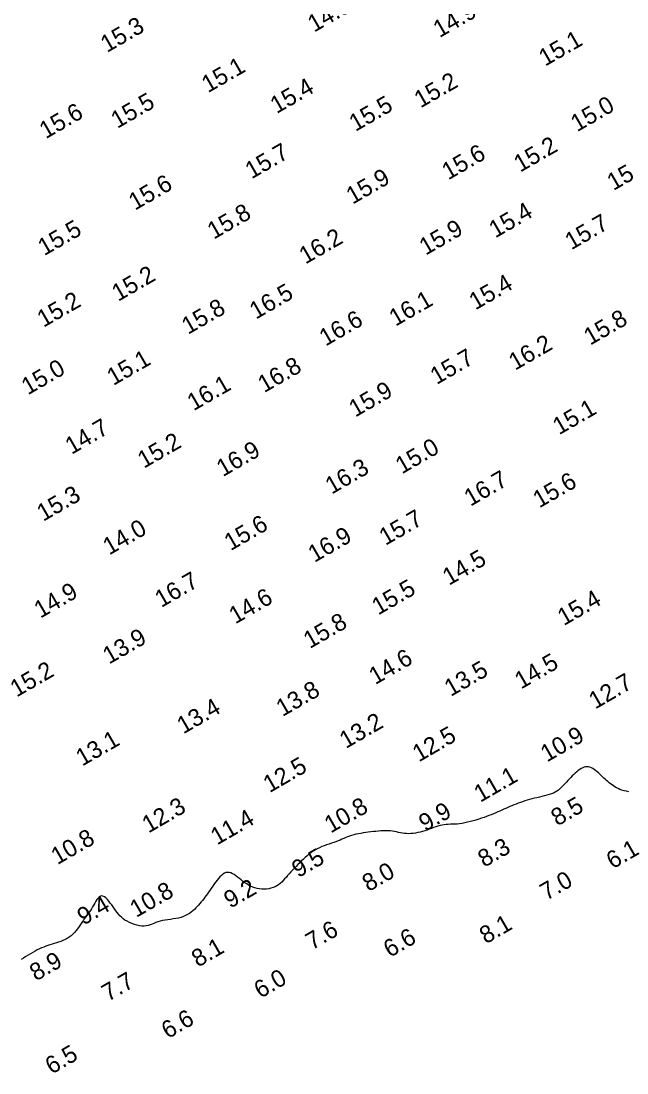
# Model space of a CAD drawing. Extents: x 3024098 to 3056816, y 418252 to 509144.
# Drawn here: x 3035604.1 to 3035779.9, y 419112.1 to 419417.5 of the extents above; entities that cross this region are included whole.
import ezdxf

# ---------------------------------------------------------------- set-up
doc = ezdxf.new("R2010")
doc.units = 0
doc.layers.add('V-CHAN-CONT-EL10', color=7, linetype='Continuous')
doc.layers.add('V-TOPO-SOUN-0911', color=7, linetype='Continuous')

msp = doc.modelspace()

# ---------------------------------------------------------------- linework, layer by layer
at = {"layer": 'V-CHAN-CONT-EL10'}
msp.add_lwpolyline([(3035780.44, 419193.78), (3035779.7, 419193.92), (3035779.01, 419194.08), (3035778.39, 419194.26), (3035777.82, 419194.46), (3035777.29, 419194.68), (3035776.81, 419194.92), (3035776.36, 419195.18), (3035775.94, 419195.45), (3035775.53, 419195.74), (3035775.13, 419196.05), (3035774.73, 419196.37), (3035774.34, 419196.7), (3035773.95, 419197.04), (3035773.56, 419197.4), (3035773.16, 419197.76), (3035772.77, 419198.12), (3035772.38, 419198.49), (3035771.98, 419198.85), (3035771.58, 419199.22), (3035771.18, 419199.58), (3035770.77, 419199.91), (3035770.37, 419200.22), (3035769.96, 419200.49), (3035769.55, 419200.71), (3035769.13, 419200.88), (3035768.72, 419200.98), (3035768.3, 419201.01), (3035767.88, 419200.98), (3035767.46, 419200.87), (3035767.03, 419200.71), (3035766.61, 419200.5), (3035766.18, 419200.24), (3035765.75, 419199.93), (3035765.31, 419199.59), (3035764.88, 419199.21), (3035764.44, 419198.8), (3035764.01, 419198.38), (3035763.58, 419197.94), (3035763.15, 419197.49), (3035762.74, 419197.05), (3035762.33, 419196.6), (3035761.93, 419196.17), (3035761.55, 419195.75), (3035761.17, 419195.35), (3035760.79, 419194.96), (3035760.39, 419194.6), (3035759.97, 419194.26), (3035759.53, 419193.94), (3035759.04, 419193.65), (3035758.51, 419193.39), (3035757.93, 419193.15), (3035757.3, 419192.93), (3035756.63, 419192.74), (3035755.94, 419192.55), (3035755.22, 419192.38), (3035754.49, 419192.21), (3035753.75, 419192.04), (3035753.02, 419191.87), (3035752.31, 419191.69), (3035751.6, 419191.5), (3035750.92, 419191.3), (3035750.24, 419191.09), (3035749.58, 419190.88), (3035748.94, 419190.66), (3035748.31, 419190.43), (3035747.69, 419190.2), (3035747.09, 419189.96), (3035746.5, 419189.71), (3035745.92, 419189.46), (3035745.35, 419189.21), (3035744.77, 419188.95), (3035744.2, 419188.69), (3035743.62, 419188.43), (3035743.03, 419188.17), (3035742.43, 419187.91), (3035741.81, 419187.64), (3035741.18, 419187.38), (3035740.52, 419187.12), (3035739.85, 419186.86), (3035739.15, 419186.6), (3035738.43, 419186.34), (3035737.67, 419186.08), (3035736.89, 419185.82), (3035736.08, 419185.57), (3035735.26, 419185.34), (3035734.44, 419185.11), (3035733.62, 419184.91), (3035732.81, 419184.73), (3035732.03, 419184.59), (3035731.29, 419184.48), (3035730.58, 419184.41), (3035729.9, 419184.36), (3035729.26, 419184.34), (3035728.64, 419184.32), (3035728.03, 419184.3), (3035727.44, 419184.26), (3035726.85, 419184.21), (3035726.25, 419184.11), (3035725.65, 419183.98), (3035725.04, 419183.8), (3035724.43, 419183.6), (3035723.8, 419183.37), (3035723.17, 419183.14), (3035722.53, 419182.9), (3035721.88, 419182.66), (3035721.21, 419182.44), (3035720.55, 419182.23), (3035719.87, 419182.05), (3035719.2, 419181.9), (3035718.53, 419181.78), (3035717.87, 419181.69), (3035717.21, 419181.63), (3035716.57, 419181.6), (3035715.95, 419181.62), (3035715.35, 419181.67), (3035714.76, 419181.75), (3035714.19, 419181.85), (3035713.62, 419181.97), (3035713.04, 419182.09), (3035712.46, 419182.21), (3035711.86, 419182.3), (3035711.24, 419182.38), (3035710.59, 419182.42), (3035709.93, 419182.44), (3035709.24, 419182.43), (3035708.53, 419182.4), (3035707.81, 419182.34), (3035707.08, 419182.28), (3035706.34, 419182.2), (3035705.6, 419182.11), (3035704.85, 419182.02), (3035704.11, 419181.92), (3035703.38, 419181.81), (3035702.66, 419181.69), (3035701.96, 419181.56), (3035701.28, 419181.42), (3035700.63, 419181.26), (3035700, 419181.09), (3035699.41, 419180.89), (3035698.85, 419180.68), (3035698.3, 419180.46), (3035697.76, 419180.23), (3035697.22, 419179.99), (3035696.66, 419179.75), (3035696.08, 419179.51), (3035695.48, 419179.28), (3035694.83, 419179.05), (3035694.16, 419178.82), (3035693.46, 419178.59), (3035692.76, 419178.35), (3035692.05, 419178.1), (3035691.34, 419177.84), (3035690.65, 419177.54), (3035689.99, 419177.22), (3035689.37, 419176.87), (3035688.77, 419176.48), (3035688.19, 419176.07), (3035687.64, 419175.63), (3035687.1, 419175.17), (3035686.57, 419174.69), (3035686.05, 419174.19), (3035685.52, 419173.68), (3035684.99, 419173.16), (3035684.46, 419172.62), (3035683.94, 419172.09), (3035683.42, 419171.55), (3035682.9, 419171.01), (3035682.4, 419170.48), (3035681.92, 419169.95), (3035681.46, 419169.43), (3035681.02, 419168.93), (3035680.59, 419168.45), (3035680.17, 419167.99), (3035679.75, 419167.56), (3035679.31, 419167.16), (3035678.85, 419166.79), (3035678.36, 419166.47), (3035677.82, 419166.18), (3035677.25, 419165.94), (3035676.63, 419165.76), (3035675.98, 419165.62), (3035675.31, 419165.53), (3035674.62, 419165.49), (3035673.93, 419165.51), (3035673.25, 419165.57), (3035672.59, 419165.69), (3035671.95, 419165.87), (3035671.33, 419166.1), (3035670.73, 419166.36), (3035670.15, 419166.67), (3035669.59, 419167.01), (3035669.04, 419167.38), (3035668.5, 419167.76), (3035667.97, 419168.17), (3035667.46, 419168.58), (3035666.95, 419168.98), (3035666.44, 419169.36), (3035665.95, 419169.71), (3035665.46, 419169.99), (3035664.98, 419170.21), (3035664.5, 419170.34), (3035664.04, 419170.37), (3035663.58, 419170.29), (3035663.12, 419170.1), (3035662.68, 419169.82), (3035662.24, 419169.47), (3035661.81, 419169.05), (3035661.4, 419168.6), (3035661, 419168.11), (3035660.61, 419167.61), (3035660.24, 419167.11), (3035659.88, 419166.6), (3035659.53, 419166.1), (3035659.19, 419165.6), (3035658.85, 419165.1), (3035658.51, 419164.61), (3035658.17, 419164.12), (3035657.83, 419163.64), (3035657.49, 419163.16), (3035657.14, 419162.69), (3035656.78, 419162.23), (3035656.41, 419161.78), (3035656.03, 419161.33), (3035655.64, 419160.89), (3035655.24, 419160.45), (3035654.83, 419160.03), (3035654.4, 419159.61), (3035653.95, 419159.21), (3035653.47, 419158.82), (3035652.97, 419158.45), (3035652.43, 419158.12), (3035651.85, 419157.81), (3035651.23, 419157.54), (3035650.56, 419157.31), (3035649.84, 419157.12), (3035649.08, 419156.97), (3035648.3, 419156.85), (3035647.5, 419156.73), (3035646.71, 419156.62), (3035645.94, 419156.51), (3035645.19, 419156.37), (3035644.49, 419156.21), (3035643.85, 419156.01), (3035643.25, 419155.79), (3035642.69, 419155.56), (3035642.14, 419155.34), (3035641.59, 419155.13), (3035641.04, 419154.96), (3035640.46, 419154.84), (3035639.84, 419154.78), (3035639.17, 419154.8), (3035638.47, 419154.89), (3035637.74, 419155.04), (3035637, 419155.26), (3035636.27, 419155.52), (3035635.57, 419155.82), (3035634.9, 419156.16), (3035634.29, 419156.54), (3035633.73, 419156.93), (3035633.24, 419157.35), (3035632.79, 419157.79), (3035632.38, 419158.25), (3035631.99, 419158.73), (3035631.61, 419159.24), (3035631.23, 419159.77), (3035630.85, 419160.33), (3035630.45, 419160.9), (3035630.03, 419161.48), (3035629.6, 419162.03), (3035629.17, 419162.53), (3035628.74, 419162.96), (3035628.32, 419163.29), (3035627.91, 419163.51), (3035627.52, 419163.59), (3035627.15, 419163.5), (3035626.8, 419163.28), (3035626.47, 419162.93), (3035626.15, 419162.5), (3035625.83, 419162), (3035625.52, 419161.46), (3035625.21, 419160.9), (3035624.9, 419160.34), (3035624.58, 419159.82), (3035624.25, 419159.31), (3035623.91, 419158.83), (3035623.56, 419158.35), (3035623.21, 419157.86), (3035622.85, 419157.38), (3035622.49, 419156.87), (3035622.12, 419156.34), (3035621.74, 419155.79), (3035621.36, 419155.21), (3035620.96, 419154.62), (3035620.54, 419154.03), (3035620.11, 419153.46), (3035619.65, 419152.91), (3035619.16, 419152.4), (3035618.65, 419151.94), (3035618.1, 419151.53), (3035617.52, 419151.18), (3035616.92, 419150.87), (3035616.3, 419150.59), (3035615.67, 419150.35), (3035615.03, 419150.13), (3035614.4, 419149.93), (3035613.77, 419149.73), (3035613.15, 419149.54), (3035612.54, 419149.34), (3035611.94, 419149.14), (3035611.33, 419148.92), (3035610.73, 419148.69), (3035610.12, 419148.43), (3035609.5, 419148.15), (3035608.86, 419147.84), (3035608.21, 419147.49), (3035607.54, 419147.12), (3035606.87, 419146.73), (3035606.19, 419146.32), (3035605.5, 419145.91), (3035604.82, 419145.5), (3035604.14, 419145.1)], dxfattribs=at)

# ---------------------------------------------------------------- texts
at = {"layer": 'V-TOPO-SOUN-0911'}
for s, p in [('14.9 ', (3035689.12, 419414.08)), ('14.9 ', (3035725.51, 419412.51)), ('15.3 ', (3035629.05, 419408.18)), ('15.1 ', (3035756.13, 419404.22)), ('15.1 ', (3035658.36, 419396.51)), ('15.4 ', (3035678.26, 419390.46)), ('15.2 ', (3035720, 419392.1)), ('15.5 ', (3035632.06, 419386.16)), ('15.5 ', (3035701.12, 419385.28)), ('15.0 ', (3035765.39, 419385.18)), ('15.6 ', (3035611.3, 419383.15)), ('15.2 ', (3035748.9, 419373.46)), ('15.7 ', (3035670.98, 419371.5)), ('15.6 ', (3035728.03, 419371.21)), ('15.3 ', (3035775.93, 419368.12)), ('15.9 ', (3035700.28, 419364.15)), ('15.6 ', (3035637.19, 419362.41)), ('15.8 ', (3035660.02, 419353.98)), ('15.4 ', (3035741.68, 419354.37)), ('15.7 ', (3035763.73, 419350.92)), ('15.5 ', (3035610.87, 419349.22)), ('15.9 ', (3035721.47, 419349.35)), ('16.2 ', (3035686.63, 419346.79)), ('15.2 ', (3035632.3, 419335.96)), ('15.4 ', (3035735.91, 419333.47)), ('16.5 ', (3035672.25, 419330.78)), ('15.2 ', (3035610.65, 419328.42)), ('15.8 ', (3035652.58, 419326.38)), ('16.1 ', (3035712.73, 419328.73)), ('16.6 ', (3035692.47, 419322.98)), ('15.8 ', (3035769.18, 419323.23)), ('16.2 ', (3035747.42, 419315.95)), ('15.1 ', (3035630.9, 419311.54)), ('15.7 ', (3035724.66, 419311.82)), ('15.0 ', (3035606.1, 419308.8)), ('16.8 ', (3035674.66, 419309.46)), ('16.1 ', (3035654.17, 419304.19)), ('15.9 ', (3035701.07, 419302.37)), ('15.1 ', (3035760.17, 419297.23)), ('14.7 ', (3035618.78, 419291.54)), ('15.2 ', (3035639.78, 419287.51)), ('16.9 ', (3035662.68, 419285.08)), ('15.0 ', (3035714.57, 419285.86)), ('16.3 ', (3035694.21, 419279.99)), ('16.7 ', (3035734.47, 419276.48)), ('15.6 ', (3035754.44, 419276)), ('15.3 ', (3035610.58, 419272.12)), ('15.7 ', (3035709.83, 419265.13)), ('14.0 ', (3035629.72, 419262.34)), ('15.6 ', (3035664.91, 419263.59)), ('16.9 ', (3035689.22, 419260.18)), ('14.5 ', (3035728.22, 419253.52)), ('16.7 ', (3035644.8, 419247.09)), ('14.9 ', (3035609.76, 419244)), ('15.5 ', (3035707.72, 419244.92)), ('14.6 ', (3035666.29, 419242.33)), ('15.4 ', (3035761.56, 419241.84)), ('15.8 ', (3035687.88, 419235.18)), ('13.9 ', (3035629.68, 419230.68)), ('14.6 ', (3035706.87, 419224.72)), ('14.5 ', (3035749.15, 419223.43)), ('15.2 ', (3035602.84, 419221.1)), ('13.5 ', (3035728.75, 419221.27)), ('12.7 ', (3035770.65, 419217.62)), ('13.8 ', (3035679.97, 419215.46)), ('13.4 ', (3035651.2, 419210.41)), ('13.2 ', (3035698.34, 419206.17)), ('12.5 ', (3035719.49, 419202.27)), ('10.9 ', (3035756.64, 419202.24)), ('13.1 ', (3035621.88, 419201.07)), ('12.5 ', (3035676.22, 419193.35)), ('11.1 ', (3035737.33, 419190.57)), ('12.3 ', (3035641.09, 419181.63)), ('10.8 ', (3035693.95, 419181.63)), ('9.9', (3035721.34, 419182.1)), ('8.5', (3035759.68, 419183.67)), ('11.4 ', (3035660.97, 419178.16)), ('10.8 ', (3035614.68, 419172.45)), ('8.3', (3035738.47, 419171.7)), ('6.1', (3035775.72, 419171.22)), ('9.5', (3035684.52, 419168.68)), ('8.0', (3035704.92, 419164.64)), ('7.0', (3035756.5, 419162.09)), ('10.8 ', (3035637.55, 419157.13)), ('9.2', (3035664.81, 419159.79)), ('9.4', (3035622.29, 419154.9)), ('7.6', (3035688.53, 419147.72)), ('8.1', (3035738.94, 419149.47)), ('6.6', (3035711.1, 419145.52)), ('8.1', (3035655.44, 419142.71)), ('8.9', (3035608.48, 419138.69)), ('7.7', (3035629.38, 419132.76)), ('6.0', (3035673.56, 419133.67)), ('6.6', (3035646.7, 419121.93)), ('6.5', (3035613, 419111.63))]:
    msp.add_text(s, height=5, rotation=30, dxfattribs=at).set_placement(p)

doc.saveas('drawing.dxf')
